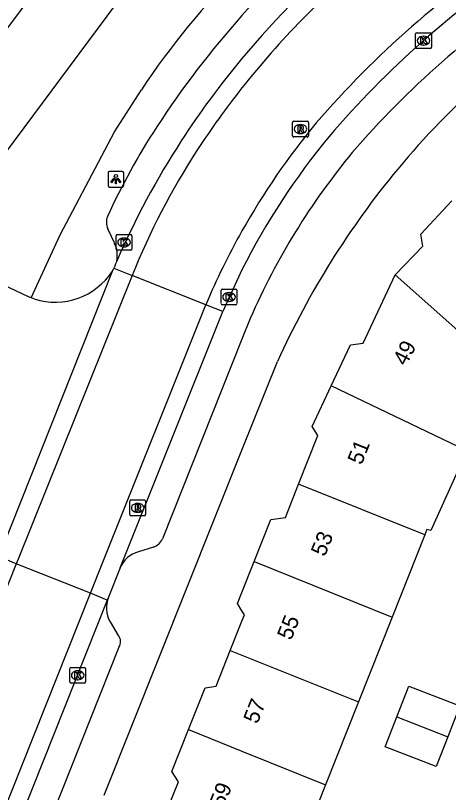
# Model space of a CAD drawing. Extents: x 160026 to 161302, y 384757 to 385701.
# Drawn here: x 160485.66 to 160513.08, y 385138.66 to 385187.88 of the extents above; entities that cross this region are included whole.
import ezdxf

# ---------------------------------------------------------------- set-up
doc = ezdxf.new("R2010")
doc.units = 0
for name, color, linetype in [('IMGEO_Kolk', 7, 'Continuous'), ('IMGEO_Lichtpunt', 7, 'Continuous'), ('IMGEO_Pand', 7, 'Continuous'), ('IMGEO_Pand_nummerreeks', 7, 'Continuous'), ('IMGEO_Rijbaan_lokaal_open', 7, 'Continuous'), ('IMGEO_Rioolput', 7, 'Continuous'), ('IMGEO_Voetpad_open', 7, 'Continuous')]:
    doc.layers.add(name, color=color, linetype=linetype)

msp = doc.modelspace()

# ---------------------------------------------------------------- linework, layer by layer
at = {"layer": 'IMGEO_Kolk'}
for p, q in [((160511, 385185.865), (160511, 385186.717)), ((160511.075, 385186.791), (160511.927, 385186.791)), ((160512.001, 385186.717), (160512.001, 385185.865)), ((160511.488, 385186.571), (160511.513, 385186.571)), ((160511.927, 385185.791), (160511.075, 385185.791)), ((160511.511, 385186.011), (160511.486, 385186.011)), ((160492.029, 385173.081), (160492.029, 385173.933)), ((160492.104, 385174.007), (160492.956, 385174.007)), ((160493.03, 385173.933), (160493.03, 385173.081)), ((160492.517, 385173.787), (160492.542, 385173.787)), ((160492.956, 385173.007), (160492.104, 385173.007)), ((160492.54, 385173.227), (160492.515, 385173.227)), ((160498.68, 385169.627), (160498.68, 385170.479)), ((160498.755, 385170.553), (160499.607, 385170.553)), ((160499.681, 385170.479), (160499.681, 385169.627)), ((160499.168, 385170.333), (160499.193, 385170.333)), ((160499.607, 385169.553), (160498.755, 385169.553)), ((160499.191, 385169.773), (160499.166, 385169.773)), ((160489.1, 385145.662), (160489.1, 385146.514)), ((160489.175, 385146.588), (160490.027, 385146.588)), ((160489.588, 385146.368), (160489.613, 385146.368)), ((160490.101, 385146.514), (160490.101, 385145.662)), ((160489.611, 385145.808), (160489.586, 385145.808)), ((160490.027, 385145.588), (160489.175, 385145.588))]:
    msp.add_line(p, q, dxfattribs=at)
for points in [[(160511, 385185.865), (160511, 385186.717)], [(160511.075, 385186.791), (160511.927, 385186.791)], [(160512.001, 385186.717), (160512.001, 385185.865)], [(160511.321, 385186.491), (160511.444, 385186.491), (160511.444, 385186.34), (160511.574, 385186.491), (160511.738, 385186.491), (160511.592, 385186.34), (160511.745, 385186.091), (160511.593, 385186.091), (160511.508, 385186.255), (160511.444, 385186.188), (160511.444, 385186.091), (160511.321, 385186.091), (160511.321, 385186.491)], [(160511.927, 385185.791), (160511.075, 385185.791)], [(160492.029, 385173.081), (160492.029, 385173.933)], [(160492.104, 385174.007), (160492.956, 385174.007)], [(160493.03, 385173.933), (160493.03, 385173.081)], [(160492.35, 385173.707), (160492.473, 385173.707), (160492.473, 385173.556), (160492.603, 385173.707), (160492.767, 385173.707), (160492.621, 385173.556), (160492.774, 385173.307), (160492.622, 385173.307), (160492.537, 385173.471), (160492.473, 385173.404), (160492.473, 385173.307), (160492.35, 385173.307), (160492.35, 385173.707)], [(160492.956, 385173.007), (160492.104, 385173.007)], [(160498.68, 385169.627), (160498.68, 385170.479)], [(160498.755, 385170.553), (160499.607, 385170.553)], [(160499.681, 385170.479), (160499.681, 385169.627)], [(160499.001, 385170.253), (160499.124, 385170.253), (160499.124, 385170.102), (160499.254, 385170.253), (160499.418, 385170.253), (160499.272, 385170.102), (160499.425, 385169.853), (160499.273, 385169.853), (160499.188, 385170.017), (160499.124, 385169.95), (160499.124, 385169.853), (160499.001, 385169.853), (160499.001, 385170.253)], [(160499.607, 385169.553), (160498.755, 385169.553)], [(160489.1, 385145.662), (160489.1, 385146.514)], [(160489.175, 385146.588), (160490.027, 385146.588)], [(160489.421, 385146.288), (160489.544, 385146.288), (160489.544, 385146.137), (160489.674, 385146.288), (160489.838, 385146.288), (160489.692, 385146.137), (160489.845, 385145.888), (160489.693, 385145.888), (160489.608, 385146.052), (160489.544, 385145.985), (160489.544, 385145.888), (160489.421, 385145.888), (160489.421, 385146.288)], [(160490.101, 385146.514), (160490.101, 385145.662)], [(160490.027, 385145.588), (160489.175, 385145.588)]]:
    msp.add_lwpolyline(points, dxfattribs=at)
for centre, start, end in [((160511.077, 385186.715), 91.552, 178.448), ((160511.077, 385186.715), 91.552, 178.448), ((160511.925, 385186.715), 1.552, 88.448), ((160511.925, 385186.715), 1.552, 88.448), ((160511.077, 385185.867), 181.552, 268.448), ((160511.077, 385185.867), 181.552, 268.448), ((160511.925, 385185.867), 271.552, 358.448), ((160511.925, 385185.867), 271.552, 358.448), ((160492.106, 385173.931), 91.552, 178.448), ((160492.106, 385173.931), 91.552, 178.448), ((160492.954, 385173.931), 1.552, 88.448), ((160492.954, 385173.931), 1.552, 88.448), ((160492.106, 385173.083), 181.552, 268.448), ((160492.106, 385173.083), 181.552, 268.448), ((160492.954, 385173.083), 271.552, 358.448), ((160492.954, 385173.083), 271.552, 358.448), ((160498.757, 385170.477), 91.552, 178.448), ((160498.757, 385170.477), 91.552, 178.448), ((160499.605, 385170.477), 1.552, 88.448), ((160499.605, 385170.477), 1.552, 88.448), ((160498.757, 385169.629), 181.552, 268.448), ((160498.757, 385169.629), 181.552, 268.448), ((160499.605, 385169.629), 271.552, 358.448), ((160499.605, 385169.629), 271.552, 358.448), ((160489.177, 385146.512), 91.552, 178.448), ((160489.177, 385146.512), 91.552, 178.448), ((160490.025, 385146.512), 1.552, 88.448), ((160490.025, 385146.512), 1.552, 88.448), ((160489.177, 385145.664), 181.552, 268.448), ((160489.177, 385145.664), 181.552, 268.448), ((160490.025, 385145.664), 271.552, 358.448), ((160490.025, 385145.664), 271.552, 358.448)]:
    msp.add_arc(centre, 0.0765, start, end, dxfattribs=at)
for centre, major_axis, ratio, start_param, end_param in [((160511.487, 385186.291), (-0.387, 0.002), 0.722429, 4.712389, 7.853982), ((160511.512, 385186.291), (-0.39, 0.002), 0.717154, 1.570796, 4.712389), ((160492.516, 385173.507), (-0.387, 0.002), 0.722429, 4.712389, 7.853982), ((160492.541, 385173.507), (-0.39, 0.002), 0.717154, 1.570796, 4.712389), ((160499.167, 385170.053), (-0.387, 0.002), 0.722429, 4.712389, 7.853982), ((160499.192, 385170.053), (-0.39, 0.002), 0.717154, 1.570796, 4.712389), ((160489.587, 385146.088), (-0.387, 0.002), 0.722429, 4.712389, 7.853982), ((160489.612, 385146.088), (-0.39, 0.002), 0.717154, 1.570796, 4.712389)]:
    msp.add_ellipse(centre, major_axis=major_axis, ratio=ratio, start_param=start_param, end_param=end_param, dxfattribs=at)
at = {"layer": 'IMGEO_Lichtpunt'}
for p, q in [((160491.517, 385177.914), (160491.517, 385177.107)), ((160491.517, 385177.914), (160491.517, 385177.107)), ((160492.419, 385178.009), (160491.611, 385178.009)), ((160492.419, 385178.009), (160491.611, 385178.009)), ((160492.513, 385177.107), (160492.513, 385177.914)), ((160492.513, 385177.107), (160492.513, 385177.914)), ((160491.611, 385177.013), (160492.419, 385177.013)), ((160491.611, 385177.013), (160492.419, 385177.013))]:
    msp.add_line(p, q, dxfattribs=at)
for points in [[(160491.891, 385177.578), (160491.93, 385177.55), (160491.742, 385177.288), (160491.704, 385177.315), (160491.891, 385177.578)], [(160491.993, 385177.53), (160492.04, 385177.53), (160492.04, 385177.208), (160491.993, 385177.208), (160491.993, 385177.53)], [(160492.103, 385177.55), (160492.141, 385177.577), (160492.328, 385177.315), (160492.289, 385177.287), (160492.103, 385177.55)]]:
    msp.add_lwpolyline(points, dxfattribs=at)
msp.add_circle((160492.016, 385177.712), 0.0994, dxfattribs=at)
for centre, start, end in [((160491.611, 385177.914), 90, 180), ((160491.611, 385177.914), 90, 180), ((160492.419, 385177.914), 0, 90), ((160492.419, 385177.914), 0, 90), ((160491.611, 385177.107), 180, 270), ((160491.611, 385177.107), 180, 270), ((160492.419, 385177.107), 270, 0), ((160492.419, 385177.107), 270, 360)]:
    msp.add_arc(centre, 0.0946, start, end, dxfattribs=at)
at = {"layer": 'IMGEO_Pand'}
for points in [[(160509.713, 385171.464), (160511.451, 385173.262), (160511.339, 385174.03), (160513.289, 385176.138)], [(160505.661, 385164.432), (160506.869, 385167.015), (160507.672, 385167.133), (160509.713, 385171.464)], [(160516.558, 385165.42), (160516.34, 385165.572), (160509.713, 385171.464)], [(160503.586, 385158.201), (160504.808, 385161.28), (160504.454, 385161.852), (160505.661, 385164.432)], [(160514.247, 385160.297), (160505.661, 385164.432)], [(160514.247, 385160.297), (160511.971, 385155.254), (160511.714, 385155.315), (160511.583, 385154.984)], [(160500.779, 385153.292), (160501.838, 385155.958), (160502.748, 385156.091), (160503.586, 385158.201)], [(160511.583, 385154.984), (160503.586, 385158.201)], [(160511.583, 385154.984), (160509.515, 385149.778)], [(160499.262, 385147.658), (160500, 385149.517), (160500.159, 385149.917), (160500, 385150.175), (160499.721, 385150.627), (160500, 385151.33), (160500.779, 385153.292)], [(160500.779, 385153.292), (160509.515, 385149.778)], [(160509.515, 385149.778), (160507.377, 385144.394)], [(160496.614, 385142.649), (160497.667, 385145.299), (160498.366, 385145.402), (160499.262, 385147.658)], [(160499.262, 385147.658), (160500, 385147.361), (160507.377, 385144.394)], [(160509.808, 385143.45), (160510.566, 385145.398), (160513.792, 385144.142), (160513.034, 385142.195)], [(160507.377, 385144.394), (160505.298, 385139.156)], [(160513.034, 385142.195), (160512.297, 385140.302), (160509.071, 385141.558), (160509.808, 385143.45)], [(160509.808, 385143.45), (160513.034, 385142.195)], [(160495.039, 385136.992), (160495.971, 385139.339), (160495.562, 385140), (160496.614, 385142.649)], [(160496.614, 385142.649), (160500, 385141.287), (160505.298, 385139.156)], [(160505.298, 385139.156), (160503.158, 385133.768)]]:
    msp.add_lwpolyline(points, dxfattribs=at)
at = {"layer": 'IMGEO_Rijbaan_lokaal_open'}
for points in [[(160534.696, 385253.556), (160532.047, 385250), (160507.827, 385217.481), (160500, 385207.013), (160492.96, 385197.597), (160479.05, 385178.94), (160478.747, 385178.564)], [(160515.782, 385220.64), (160514.031, 385218.275), (160503.68, 385204.434), (160500, 385199.324), (160499.031, 385198.037), (160496.692, 385194.932), (160483.238, 385176.808)], [(160491.796, 385171.695), (160491.882, 385171.871)], [(160492.066, 385172.324), (160491.998, 385172.143), (160491.946, 385172.003), (160491.882, 385171.871)], [(160491.882, 385171.871), (160493.039, 385171.412)], [(160484.738, 385153.877), (160491.796, 385171.695)], [(160493.039, 385171.412), (160485.82, 385153.446), (160485.703, 385153.152)], [(160497.712, 385169.556), (160493.039, 385171.412)], [(160500, 385171.761), (160498.788, 385169.135)], [(160486.66, 385169.993), (160486.471, 385170.063), (160484.058, 385171.205), (160483.829, 385171.349)], [(160486.849, 385169.923), (160486.66, 385169.993)], [(160490.404, 385151.279), (160491.189, 385153.249), (160497.712, 385169.556)], [(160498.788, 385169.135), (160497.712, 385169.556)], [(160492.285, 385152.887), (160498.788, 385169.135)], [(160485.703, 385153.152), (160484.621, 385153.583)], [(160485.703, 385153.152), (160472.155, 385118.996), (160457.14, 385081.141), (160456.95, 385080.661)], [(160490.404, 385151.279), (160485.703, 385153.152)], [(160492.285, 385152.887), (160491.542, 385151.031)], [(160461.545, 385078.805), (160461.748, 385079.315), (160476.856, 385117.256), (160490.404, 385151.279)], [(160491.471, 385150.854), (160490.404, 385151.279)], [(160491.471, 385150.854), (160477.934, 385116.857), (160462.611, 385078.375)], [(160491.542, 385151.031), (160491.471, 385150.854)]]:
    msp.add_lwpolyline(points, dxfattribs=at)
for centre, radius, start, end in [((160542.648, 385149.659), 55.483, 129.5311, 140.234), ((160551.686, 385140.56), 62.037, 123.39036, 139.22931), ((160542.842, 385149.481), 54.579, 129.5368, 141.7157), ((160551.43, 385141.061), 60.334, 123.54198, 139.53806), ((160542.649, 385149.636), 55.499, 140.2163, 146.901), ((160543.501, 385149.014), 55.386, 141.7589, 146.8111), ((160539.921, 385151.817), 45.784, 140.2841, 150.6854), ((160541.413, 385150.741), 53.86, 147.168, 156.3768), ((160539.623, 385151.899), 44.322, 140.292, 153.3758), ((160537.478, 385153.372), 47.961, 147.2299, 157.9055), ((160540.966, 385151.294), 46.951, 150.7534, 157.1106), ((160488.16, 385174.054), 4.334, 252.3949, 327.0199)]:
    msp.add_arc(centre, radius, start, end, dxfattribs=at)
at = {"layer": 'IMGEO_Rioolput'}
for p, q in [((160503.207, 385180.259), (160503.207, 385181.111)), ((160503.282, 385181.185), (160504.134, 385181.185)), ((160503.695, 385180.965), (160503.72, 385180.965)), ((160504.208, 385181.111), (160504.208, 385180.259)), ((160503.718, 385180.405), (160503.693, 385180.405)), ((160504.134, 385180.185), (160503.282, 385180.185)), ((160492.9, 385156.264), (160492.9, 385157.116)), ((160492.975, 385157.19), (160493.827, 385157.19)), ((160493.901, 385157.116), (160493.901, 385156.264)), ((160493.388, 385156.97), (160493.413, 385156.97)), ((160493.827, 385156.19), (160492.975, 385156.19)), ((160493.411, 385156.41), (160493.386, 385156.41))]:
    msp.add_line(p, q, dxfattribs=at)
for points in [[(160503.207, 385180.259), (160503.207, 385181.111)], [(160503.282, 385181.185), (160504.134, 385181.185)], [(160503.796, 385180.883), (160503.544, 385180.885), (160503.544, 385180.485)], [(160503.722, 385180.804), (160503.668, 385180.804), (160503.668, 385180.723)], [(160504.208, 385181.111), (160504.208, 385180.259)], [(160503.544, 385180.485), (160503.668, 385180.485), (160503.668, 385180.647), (160503.679, 385180.647)], [(160503.668, 385180.723), (160503.72, 385180.723)], [(160503.726, 385180.618), (160503.797, 385180.485), (160503.937, 385180.485), (160503.872, 385180.611)], [(160504.134, 385180.185), (160503.282, 385180.185)], [(160492.9, 385156.264), (160492.9, 385157.116)], [(160492.975, 385157.19), (160493.827, 385157.19)], [(160493.901, 385157.116), (160493.901, 385156.264)], [(160493.489, 385156.888), (160493.237, 385156.89), (160493.237, 385156.49)], [(160493.237, 385156.49), (160493.361, 385156.49), (160493.361, 385156.652), (160493.372, 385156.652)], [(160493.415, 385156.809), (160493.361, 385156.809), (160493.361, 385156.728)], [(160493.361, 385156.728), (160493.413, 385156.728)], [(160493.419, 385156.623), (160493.49, 385156.49), (160493.63, 385156.49), (160493.565, 385156.616)], [(160493.827, 385156.19), (160492.975, 385156.19)]]:
    msp.add_lwpolyline(points, dxfattribs=at)
for centre, radius, start, end in [((160503.284, 385181.109), 0.0765, 91.552, 178.448), ((160503.284, 385181.109), 0.0765, 91.552, 178.448), ((160503.704, 385180.912), 0.19, 274.7715, 282.9687), ((160503.728, 385180.708), 0.0964, 77.0061, 93.1865), ((160503.742, 385180.765), 0.0378, 276.6634, 79.6772), ((160503.795, 385180.773), 0.109, 350.3612, 89.416), ((160503.793, 385180.773), 0.112, 277.5842, 350.9817), ((160504.132, 385181.109), 0.0765, 1.552, 88.448), ((160504.132, 385181.109), 0.0765, 1.552, 88.448), ((160503.284, 385180.261), 0.0765, 181.552, 268.448), ((160503.284, 385180.261), 0.0765, 181.552, 268.448), ((160503.678, 385180.594), 0.0533, 26.0293, 88.6989), ((160503.777, 385180.558), 0.108, 29.5134, 73.7905), ((160504.132, 385180.261), 0.0765, 271.552, 358.448), ((160504.132, 385180.261), 0.0765, 271.552, 358.448), ((160492.977, 385157.114), 0.0765, 91.552, 178.448), ((160492.977, 385157.114), 0.0765, 91.552, 178.448), ((160493.825, 385157.114), 0.0765, 1.552, 88.448), ((160493.825, 385157.114), 0.0765, 1.552, 88.448), ((160493.371, 385156.599), 0.0533, 26.0293, 88.6989), ((160493.397, 385156.917), 0.19, 274.7715, 282.9687), ((160493.421, 385156.713), 0.0964, 77.0061, 93.1865), ((160493.435, 385156.77), 0.0378, 276.6634, 79.6772), ((160493.488, 385156.778), 0.109, 350.3612, 89.416), ((160493.486, 385156.778), 0.112, 277.5842, 350.9817), ((160493.47, 385156.563), 0.108, 29.5134, 73.7905), ((160492.977, 385156.266), 0.0765, 181.552, 268.448), ((160492.977, 385156.266), 0.0765, 181.552, 268.448), ((160493.825, 385156.266), 0.0765, 271.552, 358.448), ((160493.825, 385156.266), 0.0765, 271.552, 358.448)]:
    msp.add_arc(centre, radius, start, end, dxfattribs=at)
for centre, major_axis, ratio, start_param, end_param in [((160503.694, 385180.685), (-0.387, 0.002), 0.722429, 4.712389, 7.853982), ((160503.719, 385180.685), (-0.39, 0.002), 0.717154, 1.570796, 4.712389), ((160493.387, 385156.69), (-0.387, 0.002), 0.722429, 4.712389, 7.853982), ((160493.412, 385156.69), (-0.39, 0.002), 0.717154, 1.570796, 4.712389)]:
    msp.add_ellipse(centre, major_axis=major_axis, ratio=ratio, start_param=start_param, end_param=end_param, dxfattribs=at)
at = {"layer": 'IMGEO_Voetpad_open'}
for points in [[(160486.66, 385169.993), (160488.477, 385173.987), (160491.936, 385180.513), (160493.628, 385183.172)], [(160491.919, 385173.47), (160491.509, 385174.377)], [(160500.526, 385168.695), (160500, 385167.376), (160494.96, 385154.73)], [(160491.275, 385138.495), (160500, 385160.352), (160502.249, 385165.968)], [(160494.39, 385154.207), (160493.452, 385153.916)], [(160491.646, 385149.478), (160492.158, 385148.615)], [(160492.212, 385147.865), (160479.616, 385116.235), (160464.875, 385079.216)]]:
    msp.add_lwpolyline(points, dxfattribs=at)
for centre, radius, start, end in [((160542.408, 385149.913), 56.92, 129.5741, 138.1636), ((160533.712, 385156.749), 48.009, 134.6037, 146.6079), ((160551.498, 385140.762), 58.815, 123.47663, 139.18295), ((160545.856, 385148.537), 46.607, 120.9274, 140.5514), ((160543.788, 385148.805), 58.687, 138.25609, 146.92112), ((160531.219, 385156.968), 43.7, 146.8943, 155.4262), ((160541.366, 385150.832), 44.575, 140.4664, 156.3764), ((160551.61, 385143.579), 54.201, 140.369, 155.6024), ((160492.456, 385174.799), 1.037, 160.7616, 204.0352), ((160490.356, 385172.687), 1.748, 348.0084, 26.6107), ((160494.136, 385155.056), 0.887, 286.6702, 338.4053), ((160493.916, 385152.213), 1.765, 105.2551, 157.5533), ((160493.24, 385150.365), 1.824, 158.572, 209.0905), ((160491.709, 385148.206), 0.608, 325.8857, 42.3506)]:
    msp.add_arc(centre, radius, start, end, dxfattribs=at)

# ---------------------------------------------------------------- texts
at = {"layer": 'IMGEO_Pand_nummerreeks'}
for s, rotation, p in [('49', 62.6701, (160510.39, 385165.628)), ('51', 68.3472, (160507.576, 385159.363)), ('53', 68.0519, (160505.25, 385153.558)), ('55', 68.0519, (160503.113, 385148.255)), ('57', 68.0519, (160500.977, 385142.953)), ('59', 68.0519, (160498.84, 385137.651))]:
    msp.add_text(s, height=1, rotation=rotation, dxfattribs=at).set_placement(p)

doc.saveas('drawing.dxf')
